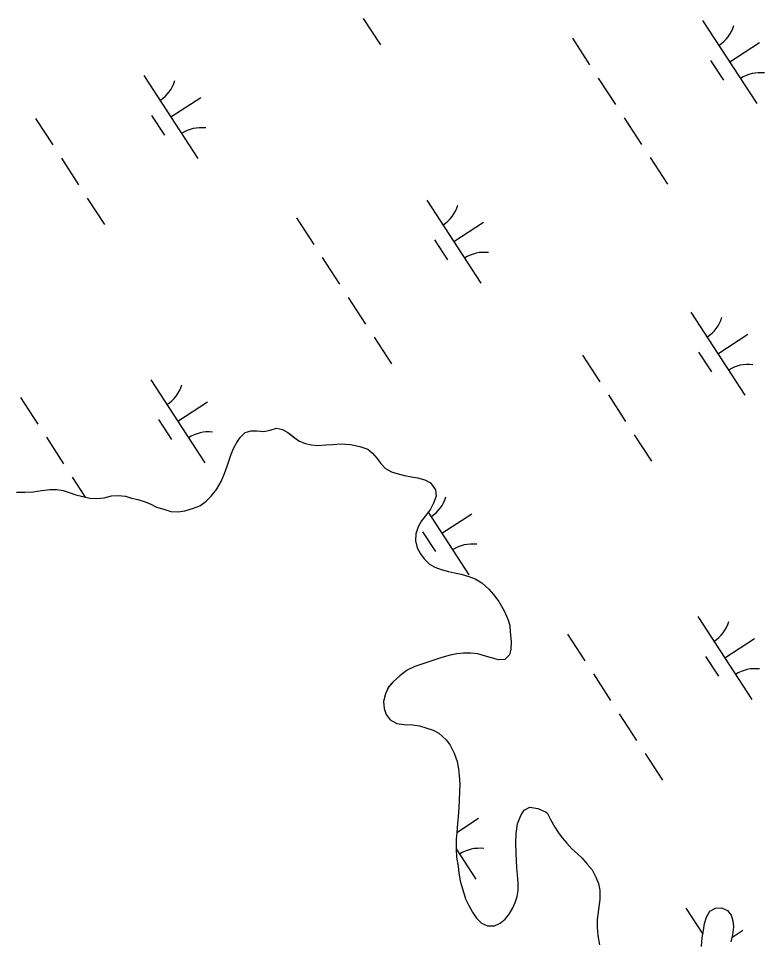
# Model space of a CAD drawing. Extents: x 3953924 to 3974542, y 193747 to 216192.
# Drawn here: x 3966824.7 to 3967201.6, y 206896.6 to 207361.9 of the extents above; entities that cross this region are included whole.
import ezdxf

# ---------------------------------------------------------------- set-up
doc = ezdxf.new("R2010")
doc.units = 0
doc.layers.add('V-TOPO-SHOR', color=7, linetype='Continuous')
doc.layers.add('V-WETL-SWMP', color=7, linetype='Continuous')

msp = doc.modelspace()

# ---------------------------------------------------------------- linework, layer by layer
at = {"layer": 'V-TOPO-SHOR'}
for points in [[(3966884.95, 207118.81), (3966888.13, 207117.9), (3966891.3, 207116.62), (3966894.47, 207115.07), (3966898.16, 207113.91), (3966901.71, 207112.88), (3966905.4, 207112.6), (3966908.71, 207113.22), (3966912.66, 207114.35), (3966916.36, 207115.73), (3966919.29, 207117.88), (3966922.11, 207120.53), (3966924.8, 207123.95), (3966927.11, 207128.01), (3966928.78, 207131.95), (3966930.07, 207135.63), (3966931.1, 207138.81), (3966932.14, 207141.73), (3966933.55, 207145.03), (3966934.97, 207147.69), (3966936.76, 207150.23), (3966939.19, 207152.76), (3966942.25, 207153.63), (3966945.3, 207153.62), (3966948.61, 207153.22), (3966951.79, 207153.97), (3966954.98, 207154.97), (3966958.02, 207154.19), (3966960.82, 207152.65), (3966963.86, 207150.35), (3966966.39, 207148.42), (3966969.44, 207147.14), (3966972.74, 207146.48), (3966975.92, 207146.21), (3966980, 207146.45), (3966983.56, 207146.68), (3966987.63, 207146.92), (3966992.34, 207146.64), (3966997.17, 207145.72), (3967001.1, 207144.3), (3967003.51, 207142.26), (3967005.66, 207139.7), (3967007.68, 207137.02), (3967010.08, 207134.46), (3967013.13, 207132.92), (3967016.43, 207131.76), (3967019.74, 207130.98), (3967023.17, 207130.33), (3967026.22, 207129.8), (3967029.9, 207128.76), (3967032.82, 207127.22), (3967035.35, 207123.77), (3967035.71, 207120.59), (3967034.42, 207117.04), (3967032.75, 207113.99), (3967030.83, 207111.33), (3967028.27, 207108.04), (3967026.6, 207104.99), (3967025.44, 207101.56), (3967025.29, 207098), (3967026.04, 207094.43), (3967027.8, 207091.37), (3967029.7, 207088.82), (3967032.36, 207086.13), (3967035.02, 207084.72), (3967038.2, 207083.43), (3967041.88, 207082.52), (3967044.93, 207081.87), (3967048.36, 207081.22), (3967052.17, 207080.05), (3967055.35, 207078.77), (3967058.77, 207076.84), (3967062.32, 207073.51), (3967064.59, 207070.96), (3967067.38, 207067.38), (3967070.02, 207062.66), (3967071.91, 207058.46), (3967072.91, 207055.14), (3967073.15, 207051.96), (3967073.63, 207047.12), (3967073.49, 207043.31), (3967072.71, 207040.39), (3967070.41, 207038.11), (3967067.23, 207037.87), (3967063.67, 207038.9), (3967060.62, 207039.81), (3967056.81, 207040.85), (3967053.25, 207041.25), (3967049.56, 207041.27), (3967046.12, 207040.9), (3967042.81, 207040.16), (3967038.48, 207039.03), (3967034.02, 207037.53), (3967029.43, 207036.03), (3967024.97, 207034.52), (3967021.02, 207032.63), (3967017.32, 207029.85), (3967013.99, 207026.82), (3967011.69, 207024.15), (3967010.02, 207020.73), (3967009.11, 207016.79)], [(3966823.65, 207122.56), (3966827.98, 207122.54), (3966832.18, 207122.77), (3966836.5, 207123.38), (3966840.45, 207123.87), (3966844.14, 207123.98), (3966847.32, 207123.33), (3966850.24, 207122.42), (3966853.67, 207121.26), (3966857.23, 207120.35), (3966860.78, 207119.57), (3966864.22, 207119.42), (3966867.91, 207119.79), (3966871.73, 207120.66), (3966875.04, 207120.9), (3966878.73, 207120.5), (3966881.77, 207119.46), (3966884.95, 207118.81)], [(3967009.11, 207016.79), (3967009.35, 207013.35), (3967010.47, 207010.3), (3967012.5, 207007.49), (3967015.79, 207005.69), (3967019.48, 207005.16), (3967023.68, 207005.01), (3967027.24, 207004.49), (3967030.54, 207003.58), (3967034.22, 207002.29), (3967037.01, 207000.75), (3967040.69, 206997.42), (3967042.71, 206994.74), (3967044.85, 206990.66), (3967046.23, 206986.58), (3967046.97, 206982.76), (3967047.34, 206979.45), (3967047.57, 206975.12), (3967047.43, 206971.56), (3967047.27, 206966.86), (3967047.13, 206963.42), (3967046.72, 206958.59), (3967046.45, 206955.28), (3967046.05, 206950.71), (3967045.77, 206947.27), (3967045.75, 206942.18), (3967045.99, 206938.24), (3967046.72, 206933.4), (3967047.09, 206930.22), (3967047.83, 206926.14), (3967049.08, 206921.68), (3967050.59, 206917.22), (3967051.97, 206914.16), (3967053.98, 206910.46), (3967056.13, 206907.4), (3967058.67, 206904.84), (3967061.58, 206903.56), (3967065.15, 206903.54), (3967068.08, 206904.8), (3967070.51, 206906.95), (3967072.56, 206909.35), (3967074.48, 206912.52), (3967075.64, 206915.32), (3967076.54, 206918.24), (3967077.07, 206921.41), (3967077.09, 206925.23), (3967076.85, 206929.43), (3967076.49, 206932.74), (3967076.25, 206936.43), (3967076.02, 206939.99), (3967075.92, 206945.21), (3967076.07, 206950.17), (3967076.73, 206955), (3967078.4, 206959.19), (3967080.07, 206961.86), (3967083.01, 206963.37), (3967087.07, 206962.71), (3967090.88, 206961.17), (3967091.75, 206960.65)], [(3967091.75, 206960.65), (3967093.37, 206957.26), (3967095.68, 206953.4), (3967097.42, 206950.47), (3967099.27, 206947.9), (3967101.7, 206945.21), (3967104.25, 206942.39), (3967107.04, 206939.81), (3967109.36, 206937.7), (3967112.03, 206934.66), (3967114.46, 206931.85), (3967116.42, 206928.11), (3967117.69, 206924.95), (3967118.37, 206921.57), (3967118.35, 206916.79), (3967117.74, 206911.78), (3967117.02, 206906.77), (3967116.99, 206902.69), (3967117.32, 206898.61), (3967118.12, 206893.94)], [(3967169.76, 206892.98), (3967170.13, 206897.4), (3967170.74, 206901.13), (3967171.22, 206904.63), (3967172.28, 206907.89), (3967173.93, 206910.91), (3967176.74, 206912.41), (3967179.77, 206912.63), (3967182.8, 206911.33), (3967184.65, 206908.87), (3967185.57, 206905.96), (3967185.9, 206902.92), (3967185.3, 206898.96), (3967184.46, 206895.35)]]:
    msp.add_lwpolyline(points, dxfattribs=at)
at = {"layer": 'V-WETL-SWMP'}
for p, q in [((3966998.85, 207361.89), (3967007.58, 207348.48)), ((3967170.31, 207360.83), (3967197.59, 207318.93)), ((3967104.49, 207351.9), (3967113.22, 207338.49)), ((3967183.95, 207339.88), (3967199.04, 207349.7)), ((3967174.21, 207340.7), (3967180.76, 207330.64)), ((3966888.02, 207333.05), (3966915.3, 207291.14)), ((3967117.59, 207331.79), (3967126.31, 207318.38)), ((3966901.66, 207312.1), (3966916.74, 207321.92)), ((3966891.92, 207312.92), (3966898.46, 207302.86)), ((3966833.26, 207311.37), (3966841.99, 207297.96)), ((3967130.68, 207311.67), (3967139.41, 207298.26)), ((3966846.36, 207291.26), (3966855.08, 207277.85)), ((3967143.77, 207291.56), (3967152.5, 207278.15)), ((3966859.45, 207271.14), (3966868.18, 207257.73)), ((3967030.91, 207270.09), (3967058.19, 207228.19)), ((3966965.09, 207261.16), (3966973.82, 207247.75)), ((3967044.55, 207249.14), (3967059.63, 207258.96)), ((3967034.81, 207249.96), (3967041.35, 207239.9)), ((3966978.18, 207241.04), (3966986.91, 207227.63)), ((3966991.27, 207220.93), (3967000, 207207.52)), ((3967164.33, 207213.47), (3967191.61, 207171.57)), ((3967177.97, 207192.52), (3967193.05, 207202.34)), ((3967004.37, 207200.82), (3967013.1, 207187.41)), ((3967168.23, 207193.34), (3967174.78, 207183.28)), ((3967109.57, 207191.8), (3967118.3, 207178.39)), ((3966891.5, 207179.34), (3966918.78, 207137.44)), ((3966825.68, 207170.41), (3966834.41, 207157)), ((3967122.67, 207171.68), (3967131.4, 207158.27)), ((3966905.14, 207158.39), (3966920.23, 207168.21)), ((3966895.4, 207159.21), (3966901.95, 207149.15)), ((3966951.79, 207153.97), (3966954.98, 207154.97)), ((3966954.98, 207154.97), (3966958.02, 207154.19)), ((3966838.78, 207150.3), (3966847.51, 207136.89)), ((3966934.97, 207147.69), (3966936.76, 207150.23)), ((3966936.76, 207150.23), (3966939.19, 207152.76)), ((3966939.19, 207152.76), (3966942.25, 207153.63)), ((3966942.25, 207153.63), (3966945.3, 207153.62)), ((3966945.3, 207153.62), (3966948.61, 207153.22)), ((3966948.61, 207153.22), (3966951.79, 207153.97)), ((3966958.02, 207154.19), (3966960.82, 207152.65)), ((3966960.82, 207152.65), (3966966.39, 207148.42)), ((3967135.76, 207151.57), (3967144.49, 207138.16)), ((3966933.55, 207145.03), (3966934.97, 207147.69)), ((3966966.39, 207148.42), (3966969.44, 207147.14)), ((3966969.44, 207147.14), (3966972.74, 207146.48)), ((3966972.74, 207146.48), (3966975.92, 207146.21)), ((3966975.92, 207146.21), (3966980, 207146.45)), ((3966980, 207146.45), (3966983.56, 207146.68)), ((3966983.56, 207146.68), (3966987.63, 207146.92)), ((3966987.63, 207146.92), (3966992.34, 207146.64)), ((3966992.34, 207146.64), (3966997.17, 207145.72)), ((3966997.17, 207145.72), (3967001.1, 207144.3)), ((3966931.1, 207138.81), (3966932.14, 207141.73)), ((3966932.14, 207141.73), (3966933.55, 207145.03)), ((3967001.1, 207144.3), (3967003.51, 207142.26)), ((3967003.51, 207142.26), (3967005.66, 207139.7)), ((3966930.07, 207135.63), (3966931.1, 207138.81)), ((3967005.66, 207139.7), (3967007.68, 207137.02)), ((3967007.68, 207137.02), (3967010.08, 207134.46)), ((3966927.11, 207128.01), (3966928.78, 207131.95)), ((3966928.78, 207131.95), (3966930.07, 207135.63)), ((3967010.08, 207134.46), (3967013.13, 207132.92)), ((3967013.13, 207132.92), (3967016.43, 207131.76)), ((3967016.43, 207131.76), (3967019.74, 207130.98)), ((3966851.87, 207130.18), (3966858.45, 207120.08)), ((3966924.8, 207123.95), (3966927.11, 207128.01)), ((3967019.74, 207130.98), (3967023.17, 207130.32)), ((3967023.17, 207130.32), (3967026.22, 207129.8)), ((3967026.22, 207129.8), (3967029.9, 207128.76)), ((3967029.9, 207128.76), (3967032.82, 207127.22)), ((3967032.82, 207127.22), (3967035.35, 207123.77)), ((3966823.65, 207122.56), (3966827.98, 207122.54)), ((3966827.98, 207122.54), (3966832.18, 207122.77)), ((3966832.18, 207122.77), (3966836.5, 207123.38)), ((3966836.5, 207123.38), (3966840.45, 207123.87)), ((3966840.45, 207123.87), (3966844.14, 207123.98)), ((3966844.14, 207123.98), (3966847.32, 207123.33)), ((3966847.32, 207123.33), (3966850.24, 207122.42)), ((3966850.24, 207122.42), (3966853.67, 207121.26)), ((3966922.11, 207120.53), (3966924.8, 207123.95)), ((3967035.35, 207123.77), (3967035.71, 207120.59)), ((3966853.67, 207121.26), (3966857.23, 207120.35)), ((3966857.23, 207120.35), (3966860.78, 207119.57)), ((3966860.78, 207119.57), (3966864.22, 207119.43)), ((3966864.22, 207119.43), (3966867.91, 207119.79)), ((3966867.91, 207119.79), (3966871.73, 207120.66)), ((3966871.73, 207120.66), (3966875.04, 207120.9)), ((3966875.04, 207120.9), (3966878.73, 207120.5)), ((3966878.73, 207120.5), (3966881.77, 207119.46)), ((3966881.77, 207119.46), (3966884.95, 207118.81)), ((3966884.95, 207118.81), (3966888.13, 207117.9)), ((3966888.13, 207117.9), (3966891.3, 207116.62)), ((3966916.36, 207115.73), (3966919.29, 207117.88)), ((3966919.29, 207117.88), (3966922.11, 207120.53)), ((3967035.71, 207120.59), (3967034.42, 207117.04)), ((3966891.3, 207116.62), (3966894.47, 207115.07)), ((3966894.47, 207115.07), (3966898.16, 207113.91)), ((3966898.16, 207113.91), (3966901.71, 207112.88)), ((3966901.71, 207112.88), (3966905.4, 207112.6)), ((3966905.4, 207112.6), (3966908.71, 207113.22)), ((3966908.71, 207113.22), (3966912.66, 207114.35)), ((3966912.66, 207114.35), (3966916.36, 207115.73)), ((3967032.75, 207113.99), (3967030.83, 207111.33)), ((3967034.42, 207117.04), (3967032.75, 207113.99)), ((3967030.83, 207111.33), (3967028.27, 207108.04)), ((3967031.63, 207112.43), (3967052.2, 207080.82)), ((3967038.56, 207101.78), (3967053.65, 207111.6)), ((3967026.6, 207104.99), (3967025.44, 207101.56)), ((3967028.27, 207108.04), (3967026.6, 207104.99)), ((3967025.44, 207101.56), (3967025.29, 207098)), ((3967028.82, 207102.6), (3967035.37, 207092.54)), ((3967025.29, 207098), (3967026.04, 207094.43)), ((3967026.04, 207094.43), (3967027.8, 207091.37)), ((3967027.8, 207091.37), (3967029.7, 207088.82)), ((3967029.7, 207088.82), (3967032.36, 207086.13)), ((3967032.36, 207086.13), (3967035.02, 207084.72)), ((3967035.02, 207084.72), (3967038.2, 207083.43)), ((3967038.2, 207083.43), (3967041.88, 207082.52)), ((3967041.88, 207082.52), (3967044.93, 207081.87)), ((3967044.93, 207081.87), (3967048.36, 207081.22)), ((3967048.36, 207081.22), (3967052.17, 207080.05)), ((3967052.17, 207080.05), (3967055.35, 207078.77)), ((3967055.35, 207078.77), (3967058.77, 207076.84)), ((3967058.77, 207076.84), (3967062.32, 207073.51)), ((3967062.32, 207073.51), (3967064.59, 207070.96)), ((3967064.59, 207070.96), (3967067.38, 207067.38)), ((3967067.38, 207067.38), (3967070.02, 207062.66)), ((3967070.02, 207062.66), (3967071.91, 207058.46)), ((3967071.91, 207058.46), (3967072.91, 207055.14)), ((3967167.82, 207059.77), (3967195.09, 207017.87)), ((3967072.91, 207055.14), (3967073.15, 207051.96)), ((3967073.15, 207051.96), (3967073.63, 207047.12)), ((3967102, 207050.84), (3967110.72, 207037.43)), ((3967181.45, 207038.82), (3967196.54, 207048.64)), ((3967073.49, 207043.31), (3967072.71, 207040.39)), ((3967073.63, 207047.12), (3967073.49, 207043.31)), ((3967038.48, 207039.03), (3967034.02, 207037.53)), ((3967042.81, 207040.16), (3967038.48, 207039.03)), ((3967046.12, 207040.9), (3967042.81, 207040.16)), ((3967049.56, 207041.27), (3967046.12, 207040.9)), ((3967053.25, 207041.25), (3967049.56, 207041.27)), ((3967056.81, 207040.85), (3967053.25, 207041.25)), ((3967060.62, 207039.81), (3967056.81, 207040.85)), ((3967063.67, 207038.9), (3967060.62, 207039.81)), ((3967067.23, 207037.87), (3967063.67, 207038.9)), ((3967072.71, 207040.39), (3967070.41, 207038.11)), ((3967171.71, 207039.64), (3967178.26, 207029.58)), ((3967024.97, 207034.52), (3967021.02, 207032.63)), ((3967029.43, 207036.02), (3967024.97, 207034.52)), ((3967034.02, 207037.53), (3967029.43, 207036.02)), ((3967070.41, 207038.11), (3967067.23, 207037.87)), ((3967017.32, 207029.85), (3967013.99, 207026.82)), ((3967021.02, 207032.63), (3967017.32, 207029.85)), ((3967115.09, 207030.72), (3967123.82, 207017.31)), ((3967013.99, 207026.82), (3967011.69, 207024.16)), ((3967010.02, 207020.73), (3967009.11, 207016.79)), ((3967011.69, 207024.16), (3967010.02, 207020.73)), ((3967009.11, 207016.79), (3967009.35, 207013.36)), ((3967009.35, 207013.36), (3967010.47, 207010.3)), ((3967128.18, 207010.61), (3967136.91, 206997.2)), ((3967010.47, 207010.3), (3967012.5, 207007.49)), ((3967012.5, 207007.49), (3967015.79, 207005.69)), ((3967015.79, 207005.69), (3967019.48, 207005.16)), ((3967019.48, 207005.16), (3967023.68, 207005.01)), ((3967023.68, 207005.01), (3967027.24, 207004.49)), ((3967027.24, 207004.49), (3967030.54, 207003.58)), ((3967030.54, 207003.58), (3967034.22, 207002.29)), ((3967034.22, 207002.29), (3967037.01, 207000.75)), ((3967037.01, 207000.75), (3967040.69, 206997.42)), ((3967040.69, 206997.42), (3967042.71, 206994.74)), ((3967042.71, 206994.74), (3967044.85, 206990.66)), ((3967044.85, 206990.66), (3967046.23, 206986.58)), ((3967141.27, 206990.5), (3967150, 206977.09)), ((3967046.23, 206986.58), (3967046.97, 206982.76)), ((3967046.97, 206982.76), (3967047.34, 206979.45)), ((3967047.34, 206979.45), (3967047.57, 206975.12)), ((3967047.57, 206975.12), (3967047.43, 206971.56)), ((3967047.43, 206971.56), (3967047.27, 206966.86)), ((3967047.27, 206966.86), (3967047.13, 206963.42)), ((3967047.13, 206963.42), (3967046.72, 206958.59)), ((3967078.4, 206959.19), (3967080.07, 206961.86)), ((3967080.07, 206961.86), (3967083, 206963.37)), ((3967083, 206963.37), (3967087.07, 206962.71)), ((3967087.07, 206962.71), (3967090.88, 206961.17)), ((3967090.88, 206961.17), (3967091.75, 206960.64)), ((3967091.75, 206960.64), (3967093.37, 206957.26)), ((3967046.05, 206950.67), (3967057.14, 206957.89)), ((3967046.45, 206955.28), (3967046.05, 206950.71)), ((3967046.72, 206958.59), (3967046.45, 206955.28)), ((3967076.07, 206950.17), (3967076.73, 206955)), ((3967076.73, 206955), (3967078.4, 206959.19)), ((3967093.37, 206957.26), (3967095.68, 206953.4)), ((3967046.05, 206950.71), (3967045.78, 206947.27)), ((3967075.92, 206945.21), (3967076.07, 206950.17)), ((3967095.68, 206953.4), (3967097.42, 206950.47)), ((3967097.42, 206950.47), (3967099.27, 206947.9)), ((3967045.78, 206947.27), (3967045.75, 206942.18)), ((3967099.27, 206947.9), (3967101.7, 206945.2)), ((3967045.75, 206942.39), (3967055.69, 206927.12)), ((3967045.75, 206942.18), (3967045.98, 206938.24)), ((3967076.02, 206939.99), (3967075.92, 206945.21)), ((3967101.7, 206945.2), (3967104.25, 206942.39)), ((3967104.25, 206942.39), (3967107.04, 206939.81)), ((3967045.98, 206938.24), (3967046.72, 206933.4)), ((3967076.25, 206936.43), (3967076.02, 206939.99)), ((3967076.49, 206932.74), (3967076.25, 206936.43)), ((3967107.04, 206939.81), (3967109.36, 206937.7)), ((3967109.36, 206937.7), (3967112.03, 206934.66)), ((3967046.72, 206933.4), (3967047.09, 206930.22)), ((3967076.85, 206929.43), (3967076.49, 206932.74)), ((3967112.03, 206934.66), (3967114.46, 206931.85)), ((3967114.46, 206931.85), (3967116.42, 206928.11)), ((3967047.09, 206930.22), (3967047.83, 206926.14)), ((3967077.09, 206925.23), (3967076.85, 206929.43)), ((3967116.42, 206928.11), (3967117.69, 206924.95)), ((3967047.83, 206926.14), (3967049.08, 206921.68)), ((3967077.07, 206921.41), (3967077.09, 206925.23)), ((3967117.69, 206924.95), (3967118.37, 206921.57)), ((3967049.08, 206921.68), (3967050.59, 206917.22)), ((3967075.64, 206915.32), (3967076.54, 206918.24)), ((3967076.54, 206918.24), (3967077.07, 206921.41)), ((3967118.37, 206921.57), (3967118.35, 206916.79)), ((3967050.59, 206917.22), (3967051.97, 206914.16)), ((3967051.97, 206914.16), (3967053.99, 206910.46)), ((3967074.48, 206912.52), (3967075.64, 206915.32)), ((3967118.35, 206916.79), (3967117.74, 206911.78)), ((3967053.99, 206910.46), (3967056.13, 206907.4)), ((3967070.51, 206906.95), (3967072.55, 206909.35)), ((3967072.55, 206909.35), (3967074.48, 206912.52)), ((3967117.74, 206911.78), (3967117.02, 206906.77)), ((3967161.83, 206912.41), (3967170.42, 206899.21)), ((3967172.29, 206907.89), (3967173.93, 206910.91)), ((3967173.93, 206910.91), (3967176.74, 206912.41)), ((3967176.74, 206912.41), (3967179.77, 206912.63)), ((3967179.77, 206912.63), (3967182.8, 206911.33)), ((3967182.8, 206911.33), (3967184.65, 206908.87)), ((3967184.65, 206908.87), (3967185.57, 206905.95)), ((3967056.13, 206907.4), (3967058.67, 206904.84)), ((3967058.67, 206904.84), (3967061.58, 206903.56)), ((3967061.58, 206903.56), (3967065.15, 206903.54)), ((3967065.15, 206903.54), (3967068.08, 206904.79)), ((3967068.08, 206904.79), (3967070.51, 206906.95)), ((3967117.02, 206906.77), (3967116.99, 206902.69)), ((3967170.73, 206901.13), (3967171.22, 206904.63)), ((3967171.22, 206904.63), (3967172.29, 206907.89)), ((3967185.57, 206905.95), (3967185.9, 206902.92)), ((3967116.99, 206902.69), (3967117.32, 206898.61)), ((3967170.13, 206897.4), (3967170.73, 206901.13)), ((3967185.3, 206898.96), (3967184.46, 206895.35)), ((3967185, 206897.66), (3967190.56, 206901.28)), ((3967185.9, 206902.92), (3967185.3, 206898.96)), ((3967117.32, 206898.61), (3967118.12, 206893.94)), ((3967169.76, 206892.98), (3967170.13, 206897.4))]:
    msp.add_line(p, q, dxfattribs=at)
for centre, start, end in [((3967169.08, 207363.16), 302.2901, 343.8338), ((3967199.22, 207316.86), 82.2901, 123.8337), ((3966886.79, 207335.37), 302.2901, 343.8338), ((3966916.92, 207289.08), 82.2901, 123.8337), ((3967029.68, 207272.42), 302.2901, 343.8338), ((3967059.82, 207226.12), 82.2901, 123.8337), ((3967163.1, 207215.8), 302.2901, 343.8338), ((3967193.24, 207169.5), 82.2901, 123.8337), ((3966890.27, 207181.67), 302.2901, 343.8338), ((3966920.41, 207135.37), 82.2901, 123.8337), ((3967023.69, 207125.06), 302.2901, 343.8338), ((3967053.83, 207078.76), 82.2901, 123.8337), ((3967166.58, 207062.1), 302.2901, 343.8338), ((3967196.72, 207015.8), 82.2901, 123.8337), ((3967057.32, 206925.05), 82.2901, 123.8337), ((3967160.6, 206914.74), 302.2901, 304.516)]:
    msp.add_arc(centre, 17.62, start, end, dxfattribs=at)

doc.saveas('drawing.dxf')
